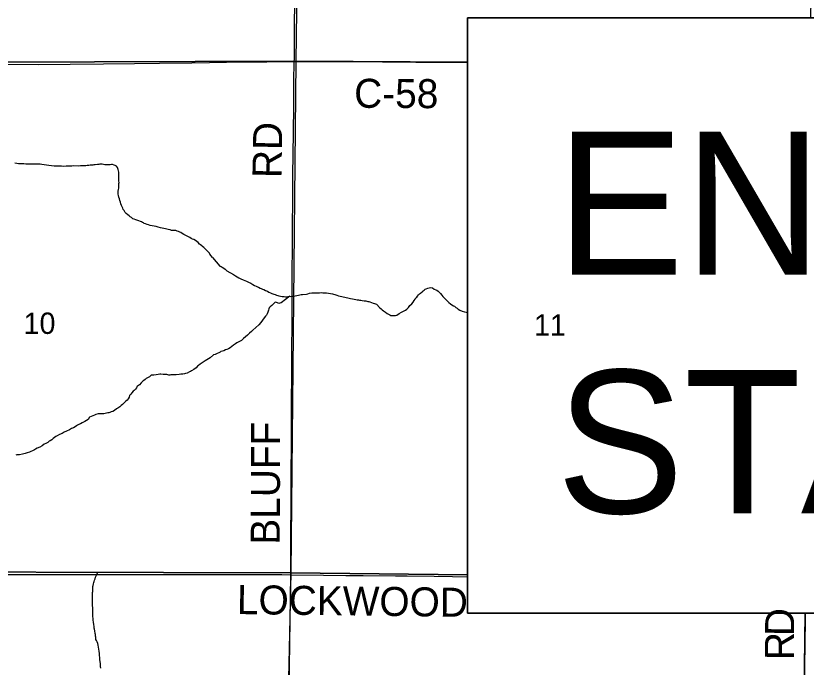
# Model space of a CAD drawing. Extents: x 2.4 to 73.1, y 4.5 to 25.6.
# Drawn here: x 32.269 to 33.042, y 23.539 to 24.177 of the extents above; entities that cross this region are included whole.
import ezdxf

# ---------------------------------------------------------------- set-up
doc = ezdxf.new("R2010")
doc.units = 0
for name, color, linetype in [('GM_X_County_Road', 7, 'Continuous'), ('GM_X_County_Road_Text', 7, 'Continuous'), ('GM_X_Minor_River', 7, 'Continuous'), ('GM_X_Section', 7, 'Continuous'), ('GM_X_Section_Text', 7, 'Continuous'), ('GM_X_Township', 7, 'Continuous'), ('GM_X_Township_Road', 7, 'Continuous'), ('GM_X_Township_Road_Text', 7, 'Continuous'), ('SH_Text', 7, 'Continuous')]:
    doc.layers.add(name, color=color, linetype=linetype)

msp = doc.modelspace()

# ---------------------------------------------------------------- linework, layer by layer
at = {"layer": 'GM_X_County_Road'}
for points in [[(32.04996, 24.13247), (32.06251, 24.1324), (32.08395, 24.13216), (32.10252, 24.13171), (32.11916, 24.13154), (32.13959, 24.13136), (32.19678, 24.13042), (32.20828, 24.13018), (32.21916, 24.13004), (32.24122, 24.12965), (32.26081, 24.12947), (32.29128, 24.12915), (32.32237, 24.12925), (32.35501, 24.12964), (32.38511, 24.1299), (32.40971, 24.13042), (32.44142, 24.13081), (32.45852, 24.13106), (32.4753, 24.13127), (32.49612, 24.13162), (32.51446, 24.13175), (32.53373, 24.132), (32.54151, 24.13199)], [(32.54151, 24.13199), (32.5947, 24.13192), (32.6605, 24.13141), (32.7109, 24.13109)]]:
    msp.add_lwpolyline(points, dxfattribs=at)
at = {"layer": 'GM_X_Minor_River'}
for points in [[(32.35879, 24.03073), (32.35765, 24.03075), (32.35632, 24.03096), (32.35499, 24.03117), (32.35367, 24.03138), (32.35272, 24.0314), (32.35138, 24.03142), (32.35024, 24.03125), (32.34891, 24.03108), (32.34681, 24.03092), (32.34548, 24.03076), (32.34433, 24.03058), (32.343, 24.03041), (32.34186, 24.03043), (32.34053, 24.03026), (32.339, 24.0301), (32.33767, 24.02993), (32.33577, 24.02996), (32.33405, 24.0298), (32.33234, 24.02982), (32.33006, 24.02967), (32.32549, 24.02974), (32.32397, 24.02958), (32.32245, 24.0296), (32.32054, 24.02963), (32.31826, 24.02948), (32.31579, 24.02933), (32.31369, 24.02936), (32.31179, 24.02939), (32.30989, 24.02942), (32.30666, 24.02966), (32.304, 24.0299), (32.30153, 24.03013), (32.29926, 24.03054), (32.29679, 24.03077), (32.2947, 24.03118), (32.293, 24.0314), (32.29128, 24.03143), (32.28938, 24.03146), (32.28748, 24.03149), (32.28539, 24.03152), (32.28272, 24.03137), (32.28063, 24.03141), (32.27892, 24.03143), (32.27702, 24.03165), (32.27531, 24.03168), (32.2736, 24.03171), (32.2717, 24.03193), (32.26999, 24.03215), (32.26828, 24.03236)], [(32.46147, 23.94), (32.45877, 23.94348), (32.45859, 23.94424), (32.45691, 23.94598), (32.45541, 23.94771), (32.4541, 23.94906), (32.45298, 23.95003), (32.45185, 23.951), (32.45091, 23.95158), (32.44978, 23.95236), (32.44884, 23.95332), (32.44754, 23.95467), (32.44622, 23.95583), (32.4449, 23.95662), (32.44321, 23.95759), (32.44189, 23.95818), (32.44056, 23.95877), (32.43944, 23.95955), (32.43736, 23.96053), (32.43529, 23.96171), (32.43359, 23.96268), (32.43189, 23.96366), (32.43057, 23.96444), (32.42944, 23.96503), (32.42812, 23.96562), (32.42699, 23.96602), (32.42547, 23.96642), (32.42452, 23.96644), (32.423, 23.96646), (32.42148, 23.96667), (32.41997, 23.96708), (32.41826, 23.96749), (32.41693, 23.9677), (32.41561, 23.9681), (32.4139, 23.9685), (32.41239, 23.96891), (32.41068, 23.96932), (32.40822, 23.96992), (32.40632, 23.97034), (32.40443, 23.97074), (32.40234, 23.97097), (32.40045, 23.97138), (32.39874, 23.97197), (32.39742, 23.97238), (32.3961, 23.97297), (32.39477, 23.97356), (32.39383, 23.97395), (32.39289, 23.97454), (32.39195, 23.97512), (32.38835, 23.97632), (32.3874, 23.97652), (32.38646, 23.97692), (32.38495, 23.97751), (32.38363, 23.9781), (32.38212, 23.97927), (32.38099, 23.98004), (32.38006, 23.98082), (32.37855, 23.98198), (32.37705, 23.98315), (32.37593, 23.9843), (32.375, 23.98603), (32.37426, 23.98718), (32.37371, 23.98852), (32.37297, 23.98967), (32.37242, 23.99101), (32.37187, 23.99254), (32.37152, 23.99425), (32.37098, 23.99578), (32.37043, 23.9975), (32.36989, 23.99922), (32.36953, 24.00074), (32.36936, 24.00207), (32.3692, 24.00341), (32.36922, 24.00493), (32.36944, 24.00682), (32.36984, 24.00814), (32.36986, 24.00947), (32.36988, 24.01061), (32.3699, 24.01156), (32.36991, 24.0127), (32.37012, 24.01365), (32.36995, 24.01479), (32.36997, 24.01593), (32.36998, 24.01707), (32.36981, 24.01802), (32.36983, 24.01935), (32.36985, 24.0203), (32.36987, 24.02201), (32.36971, 24.02353), (32.36954, 24.02486), (32.36918, 24.0262), (32.36901, 24.02734), (32.36864, 24.0283), (32.36752, 24.02946), (32.36639, 24.03004), (32.36526, 24.03063), (32.36374, 24.03103), (32.3626, 24.03105), (32.36126, 24.03069), (32.35993, 24.03072), (32.35879, 24.03073)], [(32.46147, 23.94), (32.46867, 23.93177), (32.4698, 23.93136), (32.47092, 23.93076), (32.47241, 23.92977), (32.47372, 23.92879), (32.47558, 23.92723), (32.48213, 23.92345), (32.48381, 23.92227), (32.48568, 23.92109), (32.48736, 23.92009), (32.48924, 23.91929), (32.49131, 23.91829), (32.493, 23.91767), (32.49469, 23.91687), (32.49657, 23.91606), (32.49882, 23.91487), (32.50088, 23.91368), (32.50256, 23.91269), (32.50407, 23.91208), (32.50538, 23.91147), (32.50632, 23.91107), (32.5082, 23.91026), (32.50913, 23.90967), (32.51045, 23.90926), (32.51177, 23.90866), (32.51326, 23.90786), (32.51514, 23.90705), (32.51664, 23.90625), (32.51815, 23.90565), (32.51965, 23.90485), (32.52134, 23.90424), (32.52285, 23.90382), (32.52416, 23.90322), (32.52529, 23.90281), (32.52643, 23.90259), (32.52813, 23.90217), (32.52945, 23.90194), (32.53059, 23.90191), (32.53173, 23.90189), (32.53286, 23.90167), (32.534, 23.90164), (32.53514, 23.9018), (32.53648, 23.90215), (32.53819, 23.9021), (32.53933, 23.90226), (32.54048, 23.90242), (32.54239, 23.90275), (32.5441, 23.90309), (32.54563, 23.90324), (32.54697, 23.90359), (32.5483, 23.90375), (32.54944, 23.90391), (32.55344, 23.90437), (32.55478, 23.90472), (32.55631, 23.90506), (32.5586, 23.90538), (32.56031, 23.90553), (32.56183, 23.90568), (32.56335, 23.90564), (32.56487, 23.9056), (32.5662, 23.90557), (32.56772, 23.90572), (32.56943, 23.90568), (32.57114, 23.90563), (32.57303, 23.9054), (32.57493, 23.90535), (32.57682, 23.90492), (32.57871, 23.90468), (32.57984, 23.90427), (32.58116, 23.90386), (32.58304, 23.90325), (32.58474, 23.90263), (32.58644, 23.9024), (32.58795, 23.90198), (32.58928, 23.90176), (32.59078, 23.90134), (32.5921, 23.90093), (32.59381, 23.9007), (32.59645, 23.90006), (32.59834, 23.89963), (32.60004, 23.89921), (32.60174, 23.89897), (32.60287, 23.89876), (32.6042, 23.89853), (32.60515, 23.89851), (32.60647, 23.89829), (32.60799, 23.89806), (32.60988, 23.89782), (32.61139, 23.89759), (32.61328, 23.89716), (32.61441, 23.89695), (32.61536, 23.89673), (32.61705, 23.89612), (32.61856, 23.89551), (32.61988, 23.8951), (32.62101, 23.89469), (32.62194, 23.89429), (32.62508, 23.89079), (32.62639, 23.88981), (32.6275, 23.88883)], [(32.6275, 23.88883), (32.62862, 23.88804), (32.62974, 23.88726), (32.63068, 23.88666), (32.63235, 23.88529), (32.63347, 23.8845), (32.63479, 23.88409), (32.63592, 23.88349), (32.63705, 23.88328), (32.63838, 23.88324), (32.63952, 23.8834), (32.64047, 23.88338), (32.64181, 23.88372), (32.64413, 23.88518), (32.64625, 23.88646), (32.64836, 23.88754), (32.6501, 23.88845), (32.65145, 23.88955), (32.65302, 23.89122), (32.65458, 23.89308), (32.65633, 23.89475), (32.65771, 23.89642), (32.6587, 23.8981), (32.65968, 23.89922), (32.66047, 23.90053), (32.66125, 23.90146), (32.66204, 23.90238), (32.66301, 23.9035), (32.6638, 23.90443), (32.66477, 23.90516), (32.66651, 23.90664), (32.66749, 23.90756), (32.66845, 23.9083), (32.66961, 23.90903), (32.67057, 23.90957), (32.67192, 23.91011), (32.67345, 23.91045), (32.67516, 23.91079), (32.67667, 23.91037), (32.67816, 23.90919), (32.68005, 23.90857), (32.68099, 23.90817), (32.68229, 23.90719), (32.68303, 23.90622), (32.68432, 23.90486), (32.68561, 23.90331), (32.68691, 23.90195), (32.68802, 23.90078), (32.68894, 23.89981), (32.69023, 23.89825), (32.69116, 23.89728), (32.69246, 23.89611), (32.69414, 23.89493), (32.69563, 23.89394), (32.69713, 23.89295), (32.69806, 23.89236), (32.69955, 23.89118), (32.70067, 23.8904), (32.70179, 23.88961), (32.70328, 23.88862), (32.70573, 23.88761), (32.7078, 23.8868), (32.7095, 23.88657), (32.7109, 23.88636)], [(32.537, 23.90213), (32.52873, 23.89589), (32.52719, 23.89536), (32.52624, 23.89519), (32.52512, 23.89579), (32.52399, 23.8962), (32.52285, 23.89642), (32.5211, 23.89475), (32.51935, 23.89328), (32.51799, 23.89198), (32.51701, 23.89087), (32.51642, 23.88993), (32.51619, 23.88842), (32.51558, 23.88673), (32.51497, 23.88504), (32.51417, 23.88354), (32.51339, 23.88261), (32.51201, 23.88093), (32.51044, 23.87889), (32.50887, 23.87665), (32.50691, 23.87423), (32.50108, 23.86906), (32.49952, 23.86758), (32.49777, 23.86592), (32.49583, 23.86426), (32.49369, 23.86242), (32.49175, 23.86076), (32.4898, 23.85891), (32.4873, 23.85764), (32.48537, 23.85655), (32.48383, 23.85564), (32.48209, 23.85436), (32.48034, 23.85288), (32.47861, 23.85179), (32.47706, 23.85088), (32.47552, 23.84997), (32.47418, 23.84962), (32.47265, 23.8489), (32.47111, 23.84837), (32.46977, 23.84802), (32.46881, 23.84748), (32.46766, 23.84694), (32.46592, 23.84604), (32.46419, 23.84513), (32.46266, 23.84479), (32.46247, 23.84479), (32.45928, 23.84191)], [(32.45928, 23.84191), (32.45423, 23.8389), (32.44943, 23.83556), (32.44789, 23.83445), (32.44693, 23.83389), (32.44557, 23.8322), (32.44326, 23.83034), (32.44095, 23.82905), (32.4398, 23.8285), (32.43885, 23.82813), (32.43655, 23.82703), (32.43521, 23.82667), (32.43425, 23.82631), (32.43254, 23.82596), (32.43063, 23.8258), (32.42872, 23.82545), (32.42606, 23.8253), (32.42377, 23.82515), (32.42206, 23.82517), (32.42073, 23.82519), (32.41978, 23.82502), (32.41883, 23.82503), (32.41788, 23.82524), (32.41674, 23.82545), (32.41541, 23.82547), (32.41408, 23.82568), (32.41313, 23.82569), (32.41104, 23.82592), (32.4099, 23.82594), (32.40837, 23.82558), (32.40628, 23.82523), (32.40418, 23.82508), (32.40266, 23.82491), (32.40152, 23.82493), (32.39978, 23.82325), (32.39652, 23.82178), (32.39555, 23.82066), (32.3944, 23.81972), (32.39343, 23.81898), (32.3917, 23.81749), (32.38996, 23.81562), (32.38899, 23.81487), (32.38765, 23.81413), (32.38705, 23.81263), (32.38608, 23.81131), (32.38492, 23.81), (32.38377, 23.80926), (32.3826, 23.80776), (32.38163, 23.80645), (32.38046, 23.80494), (32.38006, 23.80343), (32.37889, 23.80174), (32.37792, 23.80062), (32.37676, 23.7995), (32.3756, 23.79837), (32.37464, 23.79744), (32.37348, 23.79632), (32.37213, 23.7952), (32.37078, 23.79389), (32.36904, 23.79259), (32.36751, 23.79186), (32.36558, 23.79037), (32.36405, 23.78944), (32.36233, 23.7889), (32.36118, 23.78854), (32.36003, 23.78818), (32.35908, 23.788), (32.35507, 23.78712), (32.35393, 23.78714), (32.35298, 23.78715), (32.35203, 23.78716), (32.3507, 23.78719), (32.34975, 23.7872), (32.34745, 23.78629), (32.34592, 23.78574), (32.34439, 23.7852), (32.34286, 23.78446), (32.34132, 23.78373), (32.33996, 23.78147), (32.3365, 23.77963), (32.33401, 23.77815), (32.33228, 23.77741), (32.33133, 23.77705), (32.3296, 23.77594), (32.32844, 23.7752), (32.3271, 23.77446), (32.32556, 23.77353), (32.32365, 23.77261), (32.32173, 23.77151), (32.31866, 23.77004), (32.31655, 23.76912), (32.31444, 23.76801), (32.31176, 23.76673), (32.30965, 23.76562), (32.30831, 23.76507), (32.30696, 23.76395), (32.3058, 23.76283), (32.30445, 23.76153), (32.30272, 23.7606)], [(32.30272, 23.7606), (32.30177, 23.76043), (32.30041, 23.75893), (32.2985, 23.75801), (32.29677, 23.75728), (32.29485, 23.75579), (32.29254, 23.7545), (32.28986, 23.7534), (32.28833, 23.75267), (32.28737, 23.75192), (32.28545, 23.75081), (32.28391, 23.75008), (32.28257, 23.74953), (32.28028, 23.749), (32.27818, 23.74827), (32.27551, 23.74755), (32.27283, 23.74703), (32.27131, 23.74686), (32.27017, 23.74688), (32.26903, 23.74671)], [(32.3522, 23.53801), (32.35204, 23.53991), (32.35189, 23.54257), (32.35173, 23.54448), (32.35139, 23.54657), (32.35123, 23.54847), (32.35107, 23.55057), (32.35091, 23.55266), (32.35057, 23.55475), (32.35041, 23.55684), (32.35006, 23.55875), (32.34971, 23.56065), (32.34936, 23.56218), (32.34862, 23.5639), (32.34788, 23.56524), (32.34752, 23.56638), (32.34735, 23.56753), (32.34736, 23.56847), (32.34719, 23.56943), (32.34703, 23.57114), (32.34685, 23.57209), (32.34651, 23.57475), (32.34597, 23.57628), (32.3458, 23.57743), (32.34563, 23.57895), (32.34528, 23.58085), (32.34513, 23.58313), (32.34478, 23.58504), (32.34462, 23.58675), (32.34446, 23.58865), (32.34448, 23.59036), (32.34451, 23.59188), (32.34454, 23.59397), (32.34438, 23.59568), (32.34441, 23.59758), (32.34424, 23.5991), (32.34408, 23.60081), (32.3441, 23.60214), (32.34412, 23.60328), (32.34415, 23.6048), (32.34398, 23.60613), (32.344, 23.60746), (32.34421, 23.60878), (32.34423, 23.60992), (32.34425, 23.61125), (32.34426, 23.6122), (32.34428, 23.61334), (32.3443, 23.61429), (32.34431, 23.61524), (32.34434, 23.61695), (32.34455, 23.61808), (32.34476, 23.61903), (32.34497, 23.62074), (32.34537, 23.62187), (32.34577, 23.623), (32.34617, 23.62432), (32.34676, 23.62565), (32.34717, 23.62716), (32.34776, 23.62867), (32.34835, 23.62999), (32.34875, 23.63093), (32.34953, 23.63225), (32.34954, 23.63244)]]:
    msp.add_lwpolyline(points, dxfattribs=at)
at = {"layer": 'GM_X_Section'}
for points in [[(32.06268, 24.62537), (32.54964, 24.62068), (32.54313, 24.13245), (32.0504, 24.13063)], [(33.04678, 24.17464), (33.05436, 24.61514), (32.56536, 24.62034), (32.54964, 24.62068), (32.54313, 24.13245), (32.7109, 24.13143), (32.7109, 24.17464)], [(32.54313, 24.13245), (32.53825, 23.63149), (32.03919, 23.63283), (32.0504, 24.13063)], [(32.7109, 24.13143), (32.54313, 24.13245), (32.53825, 23.63149), (32.7109, 23.62947)], [(32.03919, 23.63283), (32.53825, 23.63149), (32.52707, 23.1282), (32.03128, 23.13003)], [(32.7109, 23.62947), (32.53825, 23.63149), (32.52707, 23.1282), (33.03536, 23.12164), (33.04121, 23.59208), (32.7109, 23.59208)], [(33.04121, 23.59208), (33.03536, 23.12164), (33.54562, 23.11902), (33.55167, 23.59208)]]:
    msp.add_lwpolyline(points, close=True, dxfattribs=at)
at = {"layer": 'GM_X_Township'}
msp.add_lwpolyline([(33.55131, 23.59208), (32.7109, 23.59208), (32.7109, 24.17464), (33.55995, 24.17464)], dxfattribs=at)
at = {"layer": 'GM_X_Township_Road'}
for points in [[(32.54151, 24.13199), (32.54152, 24.13436), (32.54156, 24.14805), (32.54179, 24.17105), (32.54191, 24.18567), (32.5421, 24.19592), (32.54251, 24.21301), (32.54272, 24.23042), (32.54322, 24.25529), (32.54373, 24.2873), (32.54406, 24.30658), (32.5444, 24.31932), (32.54444, 24.32465)], [(32.53797, 23.62967), (32.53805, 23.63688), (32.53822, 23.67387), (32.53847, 23.69251), (32.53847, 23.72111), (32.53868, 23.764), (32.53883, 23.79478), (32.53895, 23.82896), (32.53906, 23.84793), (32.53932, 23.87714), (32.53928, 23.88895), (32.53928, 23.9017), (32.53939, 23.91258), (32.53949, 23.9247), (32.53965, 23.95081), (32.5397, 23.96138), (32.53987, 23.97443), (32.53997, 23.99246), (32.5402, 24.02043), (32.54055, 24.06239), (32.54089, 24.08819), (32.54118, 24.11244), (32.54151, 24.13199)], [(32.04056, 23.63045), (32.04286, 23.63043), (32.06088, 23.63041), (32.09912, 23.63036), (32.11528, 23.63027), (32.12771, 23.63034), (32.13735, 23.63038), (32.15444, 23.63031), (32.17962, 23.63018), (32.19672, 23.63014), (32.23091, 23.62998), (32.25422, 23.62992), (32.28779, 23.62981), (32.28879, 23.62981)], [(32.28879, 23.62981), (32.34747, 23.6297), (32.35959, 23.62969), (32.377, 23.62974), (32.42207, 23.6299), (32.43668, 23.62991), (32.45626, 23.62993), (32.47708, 23.6299), (32.49573, 23.62977), (32.5147, 23.62983), (32.5293, 23.62973), (32.53797, 23.62967)], [(32.52631, 23.12766), (32.52636, 23.13195), (32.52645, 23.1391), (32.52713, 23.16086), (32.52764, 23.17856), (32.52856, 23.2059), (32.52896, 23.22051), (32.5301, 23.25591), (32.53105, 23.28854), (32.53175, 23.30967), (32.53236, 23.32644), (32.53295, 23.3457), (32.53392, 23.37738), (32.53424, 23.39106), (32.5348, 23.41218), (32.53514, 23.42741), (32.5356, 23.44015), (32.53609, 23.46438), (32.53622, 23.48054), (32.53691, 23.53991), (32.53797, 23.62967)], [(32.53797, 23.62967), (32.57017, 23.6293), (32.59193, 23.62895), (32.60871, 23.62886), (32.64041, 23.62852), (32.65191, 23.62848), (32.67833, 23.62808), (32.69604, 23.62788), (32.7109, 23.62761)], [(33.03469, 23.12072), (33.03474, 23.12428), (33.03509, 23.15039), (33.03537, 23.16997), (33.03579, 23.18675), (33.03636, 23.2197), (33.03676, 23.24519), (33.03725, 23.27566), (33.03767, 23.30924), (33.03793, 23.32788), (33.03815, 23.33782), (33.03839, 23.35492), (33.0386, 23.37233), (33.03925, 23.4171), (33.03985, 23.46497), (33.04023, 23.50196), (33.04082, 23.53864), (33.04121, 23.5635), (33.04152, 23.5837), (33.04157, 23.59208)]]:
    msp.add_lwpolyline(points, dxfattribs=at)
at = {"layer": 'SH_Text'}
msp.add_lwpolyline([(34.30663, 24.17464), (32.7109, 24.17464), (32.7109, 23.59208), (34.30663, 23.59208)], close=True, dxfattribs=at)

# ---------------------------------------------------------------- texts
at = {"layer": 'GM_X_County_Road_Text'}
msp.add_text('C-58', height=0.028409, rotation=359.6571, dxfattribs=at).set_placement((32.59995, 24.08672))
at = {"layer": 'GM_X_Section_Text'}
for s, p in [('10', (32.27674, 23.86532)), ('11', (32.7759, 23.86365))]:
    msp.add_text(s, height=0.020928, rotation=0.00001, dxfattribs=at).set_placement(p)
at = {"layer": 'GM_X_Township_Road_Text'}
for s, height, rotation, p in [('RD', 0.028409, 89.01501, (32.52889, 24.01766)), ('BLUFF', 0.028409, 89.7805, (32.52722, 23.65901)), ('LOCKWOOD', 0.028409, 359.29548, (32.48523, 23.59112)), ('D', 0.02841, 89.14027, (33.03016, 23.56934)), ('R', 0.02841, 89.96681, (33.03015, 23.54612))]:
    msp.add_text(s, height=height, rotation=rotation, dxfattribs=at).set_placement(p)
at = {"layer": 'SH_Text'}
for s, p in [('END PROJECT', (32.79774, 23.92318)), ('STA. 1902+53.75', (32.79774, 23.68985))]:
    msp.add_text(s, height=0.1399997, rotation=360, dxfattribs=at).set_placement(p)

doc.saveas('drawing.dxf')
